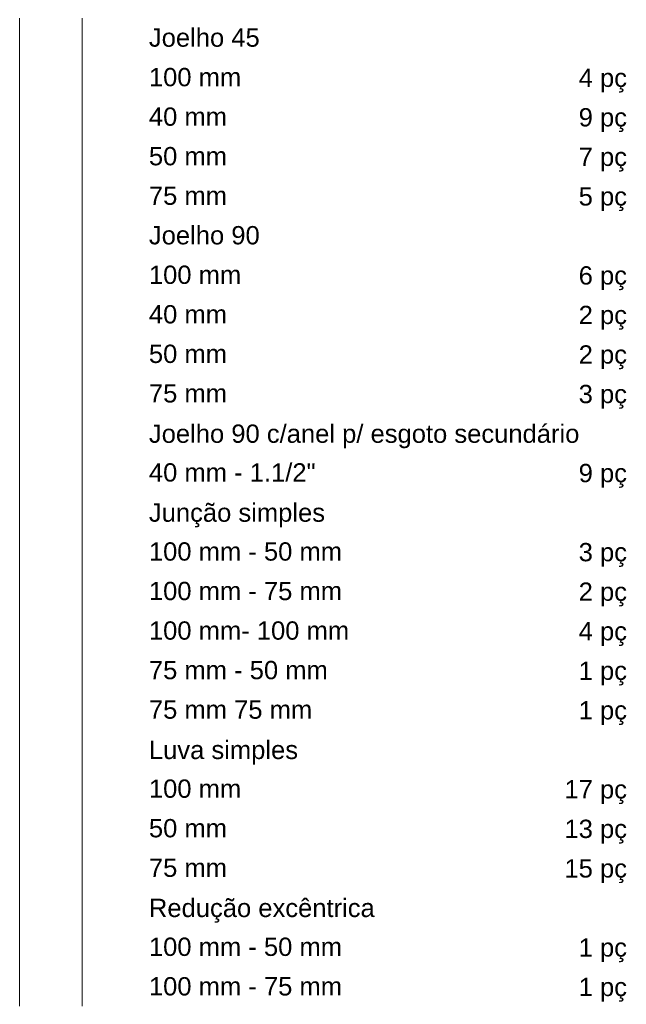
# Model space of a CAD drawing. Header units: millimetres. Extents: x 567 to 934, y -1 to 364.
# Tile 308 of 656: x 701.63 to 708.26, y 218.57 to 229.33. Entities that reach past the tile are written whole.
import ezdxf

# ---------------------------------------------------------------- set-up
doc = ezdxf.new("R2010")
doc.units = ezdxf.units.MM
doc.header["$MEASUREMENT"] = 0
doc.linetypes.add('NULL', pattern=[0])
doc.layers.add('DI-Tabelas', color=7, linetype='Continuous', lineweight=13)
doc.styles.add('Arial', font='arial.ttf')

msp = doc.modelspace()

# ---------------------------------------------------------------- linework, layer by layer
at = {"layer": 'DI-Tabelas'}
for p, q in [((701.632, 228.911), (701.632, 229.343)), ((702.314, 229.343), (702.314, 228.911)), ((701.632, 228.479), (701.632, 228.911)), ((702.314, 228.911), (702.314, 228.479)), ((701.632, 228.047), (701.632, 228.479)), ((702.314, 228.479), (702.314, 228.047)), ((701.632, 227.615), (701.632, 228.047)), ((702.314, 228.047), (702.314, 227.615)), ((701.632, 227.183), (701.632, 227.615)), ((702.314, 227.615), (702.314, 227.183)), ((701.632, 226.751), (701.632, 227.183)), ((702.314, 227.183), (702.314, 226.751)), ((701.632, 226.319), (701.632, 226.751)), ((702.314, 226.751), (702.314, 226.319)), ((701.632, 225.887), (701.632, 226.319)), ((702.314, 226.319), (702.314, 225.887)), ((701.632, 225.455), (701.632, 225.887)), ((702.314, 225.887), (702.314, 225.455)), ((701.632, 225.023), (701.632, 225.455)), ((702.314, 225.455), (702.314, 225.023)), ((701.632, 224.591), (701.632, 225.023)), ((702.314, 225.023), (702.314, 224.591)), ((701.632, 224.159), (701.632, 224.591)), ((702.314, 224.591), (702.314, 224.159)), ((701.632, 223.727), (701.632, 224.159)), ((702.314, 224.159), (702.314, 223.727)), ((701.632, 223.295), (701.632, 223.727)), ((702.314, 223.727), (702.314, 223.295)), ((701.632, 222.863), (701.632, 223.295)), ((702.314, 223.295), (702.314, 222.863)), ((701.632, 222.431), (701.632, 222.863)), ((702.314, 222.863), (702.314, 222.431)), ((701.632, 221.999), (701.632, 222.431)), ((702.314, 222.431), (702.314, 221.999)), ((701.632, 221.567), (701.632, 221.999)), ((702.314, 221.999), (702.314, 221.567)), ((701.632, 221.135), (701.632, 221.567)), ((702.314, 221.567), (702.314, 221.135)), ((701.632, 220.703), (701.632, 221.135)), ((702.314, 221.135), (702.314, 220.703)), ((701.632, 220.271), (701.632, 220.703)), ((702.314, 220.703), (702.314, 220.271)), ((701.632, 219.839), (701.632, 220.271)), ((702.314, 220.271), (702.314, 219.839)), ((701.632, 219.407), (701.632, 219.839)), ((702.314, 219.839), (702.314, 219.407)), ((701.632, 218.975), (701.632, 219.407)), ((702.314, 219.407), (702.314, 218.975)), ((701.632, 218.543), (701.632, 218.975)), ((702.314, 218.975), (702.314, 218.543))]:
    msp.add_line(p, q, dxfattribs=at)

# ---------------------------------------------------------------- texts
at = {"layer": 'DI-Tabelas', "linetype": 'NULL', "char_height": 0.2, "line_spacing_factor": 0.6, "style": 'Arial'}
for s, insert, width, attachment_point in [('Joelho 45', (703.045, 229.027), 2.42287, 7), ('100 mm', (703.045, 228.595), 2.01829, 7), ('4 pç', (708.271, 228.529), 1.0561, 9), ('40 mm', (703.045, 228.163), 1.70762, 7), ('9 pç', (708.271, 228.097), 1.0561, 9), ('50 mm', (703.045, 227.731), 1.70762, 7), ('7 pç', (708.271, 227.665), 1.0561, 9), ('75 mm', (703.045, 227.299), 1.70762, 7), ('5 pç', (708.271, 227.233), 1.0561, 9), ('Joelho 90', (703.045, 226.867), 2.42287, 7), ('100 mm', (703.045, 226.435), 2.01829, 7), ('6 pç', (708.271, 226.369), 1.0561, 9), ('40 mm', (703.045, 226.003), 1.70762, 7), ('2 pç', (708.271, 225.937), 1.0561, 9), ('50 mm', (703.045, 225.571), 1.70762, 7), ('2 pç', (708.271, 225.505), 1.0561, 9), ('75 mm', (703.045, 225.139), 1.70762, 7), ('3 pç', (708.271, 225.073), 1.0561, 9), ('Joelho 90 c/anel p/ esgoto secundário', (703.045, 224.641), 9.41098, 7), ('40 mm - 1.1/2"', (703.045, 224.275), 3.64482, 7), ('9 pç', (708.271, 224.209), 1.0561, 9), ('Junção simples', (703.045, 223.777), 3.85122, 7), ('100 mm - 50 mm', (703.045, 223.411), 4.22226, 7), ('3 pç', (708.271, 223.345), 1.0561, 9), ('100 mm - 75 mm', (703.045, 222.979), 4.22226, 7), ('2 pç', (708.271, 222.913), 1.0561, 9), ('100 mm- 100 mm', (703.045, 222.547), 4.37774, 7), ('4 pç', (708.271, 222.481), 1.0561, 9), ('75 mm - 50 mm', (703.045, 222.115), 3.91159, 7), ('1 pç', (708.271, 222.049), 1.0561, 9), ('75 mm 75 mm', (703.045, 221.683), 3.57043, 7), ('1 pç', (708.271, 221.617), 1.0561, 9), ('Luva simples', (703.045, 221.185), 3.26098, 7), ('100 mm', (703.045, 220.819), 2.01829, 7), ('17 pç', (708.271, 220.753), 1.36677, 9), ('50 mm', (703.045, 220.387), 1.70762, 7), ('13 pç', (708.271, 220.321), 1.36677, 9), ('75 mm', (703.045, 219.955), 1.70762, 7), ('15 pç', (708.271, 219.889), 1.36677, 9), ('Redução excêntrica', (703.045, 219.457), 4.93841, 7), ('100 mm - 50 mm', (703.045, 219.091), 4.22226, 7), ('1 pç', (708.271, 219.025), 1.0561, 9), ('100 mm - 75 mm', (703.045, 218.659), 4.22226, 7), ('1 pç', (708.271, 218.593), 1.0561, 9)]:
    msp.add_mtext(s, dxfattribs=dict(at, insert=insert, width=width, attachment_point=attachment_point))

doc.saveas('drawing.dxf')
